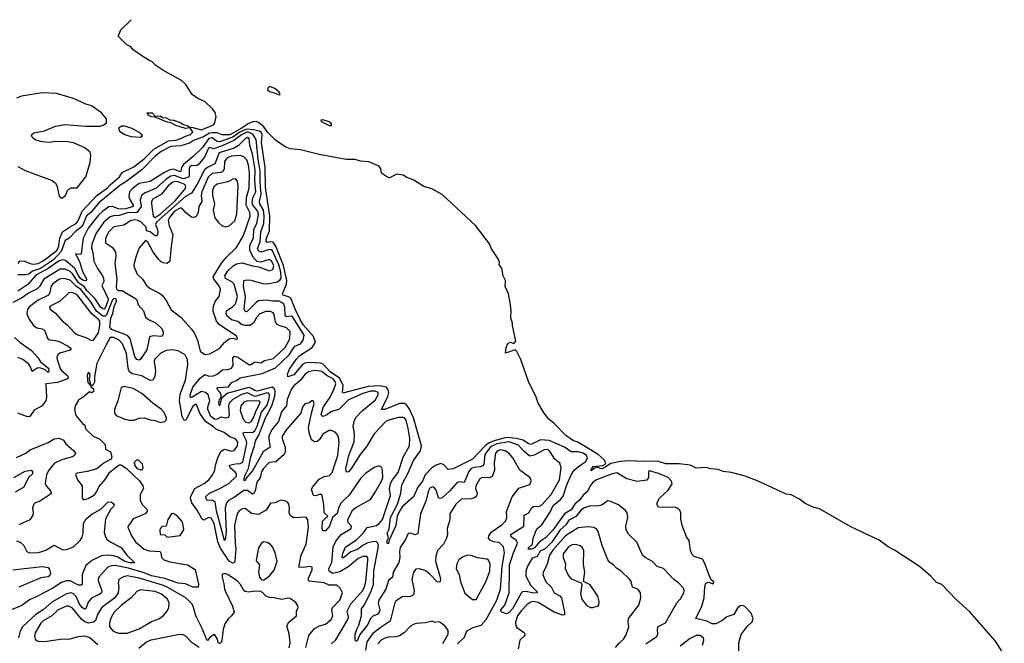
# Model space of a CAD drawing. Extents: x 1493970 to 1595317, y 729910 to 844791.
# Tile 310 of 338: x 1584031 to 1592128, y 807960 to 813091. Entities that reach past the tile are written whole.
import ezdxf

# ---------------------------------------------------------------- set-up
doc = ezdxf.new("R2010")
doc.units = 0

msp = doc.modelspace()

# ---------------------------------------------------------------- linework, layer by layer
at = {"layer": '0CON10XD'}
for points in [[(1585456, 812205), (1585525, 812184.4), (1585625.1, 812224.9), (1585636.8, 812243.2), (1585645.5, 812295), (1585637.8, 812327.8), (1585617, 812357), (1585555.8, 812415.8), (1585495, 812442.9), (1585449.7, 812475), (1585398.7, 812558.7), (1585360.8, 812590.8), (1585208.7, 812675), (1585150, 812715), (1585117.8, 812747.8), (1585095, 812754.8), (1585035.6, 812795), (1584965, 812844.7), (1584941.4, 812871.4), (1584913.3, 812885), (1584840, 812955), (1584861.7, 813008.3), (1584947.2, 813091.4)], [(1586165, 812472.2), (1586173.3, 812475), (1586165, 812495.5), (1586130, 812525), (1586095, 812538.2), (1586082.3, 812537.7), (1586071.5, 812528.5), (1586069.7, 812515), (1586085, 812499.6), (1586125, 812490.5), (1586165, 812472.2)], [(1584015, 811883.3), (1584075, 811849.4), (1584299.5, 811769.5), (1584326.6, 811746.6), (1584337.9, 811727.9), (1584355, 811640), (1584378.3, 811621.7), (1584407.5, 811645), (1584423.9, 811686.1), (1584435, 811697.5), (1584455, 811707.5), (1584505, 811707.5), (1584575, 811797.5), (1584612, 811915), (1584616.9, 811975), (1584610.3, 812000.3), (1584566.4, 812036.4), (1584475, 812077.1), (1584425, 812085.8), (1584325, 812088), (1584275, 812082), (1584215, 812086.7), (1584165, 812101.2), (1584145, 812113.3), (1584132.5, 812125), (1584127.5, 812145), (1584148.3, 812161.7), (1584235, 812177.5), (1584325, 812216.2), (1584402.3, 812227.7), (1584575, 812214.3), (1584694.2, 812215.8), (1584722.5, 812225), (1584746.4, 812243.6), (1584746.2, 812275), (1584703.1, 812325), (1584621.9, 812381.9), (1584575, 812395.3), (1584473.5, 812443.5), (1584335, 812483.3), (1584215, 812490.6), (1584045, 812460.8), (1584005.3, 812444.7)], [(1584020, 811085), (1584032.1, 811107.9), (1584074.7, 811105.3), (1584114, 811084), (1584141.3, 811078.7), (1584183.6, 811086.4), (1584225, 811107.5), (1584336.9, 811193.1), (1584352.3, 811227.7), (1584362.6, 811295), (1584384, 811345), (1584439.6, 811385), (1584495.5, 811415), (1584510.7, 811435), (1584546, 811515), (1584666.6, 811645), (1584752.4, 811707.6), (1584775, 811732.3), (1584850.6, 811799.4), (1584875, 811834.7), (1584968.9, 811881.1), (1585055, 811947.1), (1585135, 812026.5), (1585255, 812095.1), (1585315, 812101.1), (1585357.3, 812112.7), (1585395, 812134.3), (1585435, 812146.8), (1585454.6, 812165), (1585431.7, 812201.7), (1585395, 812197.3), (1585315, 812221.1), (1585275, 812242.1), (1585245, 812248.6), (1585145, 812290), (1585115, 812290.8), (1585087.8, 812305), (1585080, 812325), (1585121.2, 812325), (1585145, 812298.8), (1585185, 812299.5), (1585206.6, 812286.6), (1585235, 812283.5), (1585265, 812267.8), (1585295, 812265.4), (1585352, 812245), (1585378.9, 812228.9), (1585415, 812219.1), (1585427, 812207), (1585456, 812205)], [(1589945.6, 807895.6), (1589944.5, 807965), (1589965, 808032.5), (1590012.1, 808097.9), (1590054.5, 808135.5), (1590061.5, 808165), (1590045, 808207.8), (1589995, 808262.9), (1589975, 808271.9), (1589955, 808268.9), (1589935, 808248.6), (1589902.7, 808197.3), (1589845, 808176.8), (1589805.5, 808145), (1589755, 808119.6), (1589725, 808121), (1589682.2, 808142.2), (1589592.5, 808165), (1589639.5, 808265), (1589658.8, 808335), (1589665.7, 808425), (1589673.8, 808455), (1589695, 808463.3), (1589735, 808450), (1589740, 808465), (1589719.5, 808479.5), (1589707.9, 808497.9), (1589665, 808616.2), (1589645, 808651.2), (1589577.5, 808675), (1589560.5, 808690.5), (1589546.2, 808725), (1589537.1, 808805), (1589514.3, 808835), (1589478.3, 808928.3), (1589467.1, 808985), (1589468.5, 809035), (1589458.9, 809055), (1589445, 809068.9), (1589423.2, 809076.8), (1589285, 809080), (1589270, 809105), (1589276.2, 809125), (1589291.2, 809155), (1589365, 809219.2), (1589396.8, 809273.2), (1589390, 809295), (1589365, 809325.5), (1589285, 809358.2), (1589211.5, 809378.5), (1589201.2, 809375), (1589202, 809325), (1589188.8, 809301.2), (1589108.3, 809291.7), (1589025, 809314), (1588943, 809363), (1588904.3, 809355), (1588774.6, 809305.4), (1588745, 809284.3), (1588721.7, 809255), (1588701.6, 809208.4), (1588665, 809180.4), (1588638.1, 809141.9), (1588595.4, 809105), (1588565, 809059.4), (1588511, 809025), (1588415, 808892.3), (1588355, 808828.7), (1588305.8, 808794.2), (1588265, 808745.4), (1588240, 808735), (1588212.5, 808735), (1588215, 808745.8), (1588247.8, 808775), (1588254.7, 808825), (1588285, 808900.8), (1588325.8, 808934.2), (1588397.3, 809045), (1588417.1, 809095), (1588477.5, 809142.5), (1588499.8, 809170.2), (1588530.5, 809265), (1588565.8, 809345), (1588590.5, 809385), (1588636.3, 809423.7), (1588685.9, 809455), (1588699.4, 809485), (1588692.6, 809505), (1588665, 809524.5), (1588625, 809534.3), (1588565, 809536), (1588512.4, 809575), (1588385, 809628.1), (1588315, 809633), (1588235, 809596.4), (1588215, 809602.7), (1588172.7, 809632.7), (1588114.6, 809644.6), (1588035, 809653.6), (1587940, 809630), (1587891.2, 809608.8), (1587863, 809587), (1587755.2, 809474.8), (1587595, 809395.5), (1587555, 809390.8), (1587519.7, 809429.7), (1587495, 809438.6), (1587455, 809426), (1587419.7, 809405), (1587364.3, 809345.7), (1587342.6, 809295), (1587305.6, 809245), (1587269.5, 809165), (1587178.6, 809085), (1587153.4, 809046.6), (1587136, 809005), (1587125, 808928.8), (1587070, 808810), (1587065, 808782.5), (1587055, 808780), (1587053.3, 808785), (1587053.6, 808805), (1587062.9, 808827.1), (1587052.2, 808865), (1587070.2, 808899.8), (1587080.7, 808995), (1587136.8, 809105), (1587166, 809195), (1587173.2, 809265), (1587226.3, 809363.7), (1587269.7, 809465), (1587326.8, 809545), (1587334.2, 809585), (1587270.7, 809815), (1587237.8, 809887.8), (1587212.9, 809922.9), (1587195, 809933.4), (1587155, 809932.7), (1587035, 809883.8), (1587006.7, 809885), (1587058.4, 809991.6), (1587065.7, 810025), (1587061.9, 810045), (1587046.7, 810066.7), (1586988.7, 810078.7), (1586897.9, 810072.1), (1586689.4, 810019.4), (1586684.6, 810025), (1586692, 810085), (1586660.9, 810140.9), (1586585, 810192.9), (1586527.8, 810257.8), (1586504.2, 810265.8), (1586405, 810271.2), (1586374.8, 810265.2), (1586357.1, 810252.9), (1586285, 810170.5), (1586235, 810152.5), (1586234, 810175), (1586251.2, 810215), (1586305.5, 810295), (1586335, 810328.8), (1586435.1, 810394.9), (1586462.5, 810437.5), (1586447.9, 810485), (1586365, 810578.4), (1586336.3, 810625), (1586299.7, 810705), (1586259.5, 810799.5), (1586242.3, 810812.3), (1586197.5, 810825), (1586192.5, 810835), (1586224.4, 810915.6), (1586226.8, 810945), (1586199.8, 811069.8), (1586136.7, 811226.7), (1586115, 811261.2), (1586095, 811264.8), (1586065, 811257.3), (1586057.8, 811267.8), (1586060.9, 811295), (1586085.5, 811354.5), (1586089, 811475), (1586053.5, 811713.5), (1586050.3, 811875), (1586020.2, 812079.8), (1586025.6, 812145.6), (1586017.8, 812165), (1586002.8, 812172.8), (1585955.1, 812185.1), (1585895, 812190.6), (1585840.8, 812165), (1585785, 812125.6), (1585675, 812085.9), (1585655, 812090.3), (1585615, 812118.6), (1585587.1, 812115), (1585535, 812040.2), (1585456.7, 811965), (1585378.8, 811901.2), (1585362.8, 811875), (1585355, 811842.9), (1585345, 811841.4), (1585295, 811860.5), (1585265, 811855.2), (1585217.5, 811832.5), (1585105, 811758.6), (1585015, 811742.4), (1584955, 811700), (1584934.5, 811674.5), (1584929.7, 811635), (1584939.4, 811605), (1584965.2, 811565), (1584965, 811552.9), (1584905, 811535.9), (1584865, 811532.3), (1584842.1, 811535), (1584795, 811554.4), (1584765, 811551), (1584715, 811516.5), (1584678.3, 811481.7), (1584594.8, 811375), (1584551.9, 811295), (1584536.3, 811163.6), (1584525, 811158.5), (1584490, 811165), (1584521.7, 811101.7), (1584548.2, 811018.2), (1584575, 810971.1), (1584580.6, 810955), (1584577.3, 810942.7), (1584555, 810946.2), (1584535, 810959), (1584515, 810985.3), (1584485.1, 811045.1), (1584408.8, 811108.8), (1584385, 811116.1), (1584355, 811106.7), (1584266.4, 811043.6), (1584165, 810989.3), (1584097.6, 810912.4), (1584015, 810857.8)], [(1592127.9, 807865), (1592055, 807979), (1591845, 808218.5), (1591731.5, 808321.5), (1591614.7, 808445), (1591570.3, 808460.3), (1591525, 808511.4), (1591431.9, 808591.9), (1591225, 808727.7), (1591172.9, 808752.9), (1591099.2, 808809.2), (1590865, 808917.2), (1590607.8, 809067.8), (1590555, 809080.4), (1590489.9, 809109.9), (1590445, 809146), (1590375, 809182.6), (1590335, 809187.3), (1590105, 809293.7), (1589996, 809336), (1589885, 809366.6), (1589815, 809372.9), (1589775, 809390.7), (1589715, 809396.8), (1589675, 809407.6), (1589595, 809400.8), (1589545, 809425.4), (1589455, 809438.2), (1589345, 809437.3), (1589275, 809458.6), (1589165, 809455.1), (1589042.2, 809462.2), (1588973, 809457), (1588891.2, 809438.8), (1588825, 809395.8), (1588805, 809397.6), (1588775, 809412), (1588730.5, 809380.5), (1588726.7, 809385), (1588748.1, 809415), (1588827, 809423), (1588846.9, 809433.1), (1588850.3, 809445), (1588838.8, 809468.8), (1588787.9, 809515), (1588710.4, 809560.4), (1588615, 809616.7), (1588585, 809626.7), (1588521, 809671), (1588427.4, 809767.4), (1588383.6, 809803.6), (1588343.3, 809853.3), (1588295, 809936.8), (1588275.7, 809995), (1588216.9, 810105), (1588152.7, 810295), (1588120.4, 810360.4), (1588105, 810374.6), (1588025, 810347.5), (1588031.5, 810395), (1588045, 810427.3), (1588065, 810438.5), (1588095, 810426.4), (1588111.3, 810445), (1588083.9, 810575), (1588084.8, 810595), (1588070.4, 810635), (1588073.8, 810695), (1588065, 810765.4), (1588050, 810835), (1588023.6, 810895), (1588025.9, 810945), (1588008, 810985), (1587996.7, 811046.7), (1587972.9, 811075), (1587977.8, 811095), (1587965.2, 811125), (1587911, 811205), (1587895.8, 811245.8), (1587779.1, 811399.1), (1587505, 811653.2), (1587419, 811699), (1587355, 811717.7), (1587272.1, 811772.1), (1587214, 811794), (1587185, 811813.3), (1587128.9, 811821.1), (1587075, 811789.2), (1587065, 811789.4), (1587007.5, 811827.5), (1586999.8, 811865), (1586986.2, 811886.2), (1586902.4, 811922.4), (1586835, 811926.9), (1586790.6, 811940.6), (1586715, 811941.8), (1586495, 811980.9), (1586339.4, 812019.4), (1586255, 812027.8), (1586214.7, 812044.8), (1586135, 812100.6), (1586073, 812163), (1586039, 812209), (1585995, 812245.9), (1585975, 812253.7), (1585949.2, 812250.8), (1585915, 812237), (1585852.2, 812195), (1585759.2, 812145), (1585695, 812143.6), (1585655, 812159.9), (1585615, 812161.7), (1585592.7, 812157.3), (1585541.5, 812128.5), (1585461.4, 812098.6), (1585426.2, 812075), (1585355, 812053.3), (1585275, 812049), (1585194, 812006), (1585143.3, 811966.7), (1585035, 811857), (1584905, 811757.1), (1584853.7, 811726.3), (1584681.1, 811585), (1584615, 811505.7), (1584581.3, 811478.6), (1584545, 811389.2), (1584490.5, 811349.5), (1584439.1, 811295), (1584406.1, 811273.9), (1584370.9, 811185), (1584309.2, 811115), (1584276.8, 811093.2), (1584201.9, 811045), (1584137.8, 811022.2), (1584105, 810996.4), (1584081.3, 810991.3), (1584017, 810993)], [(1585025, 812124.3), (1585040, 812135), (1585028.6, 812155), (1584955, 812196.2), (1584894.3, 812215.7), (1584870, 812215), (1584845, 812200), (1584853.3, 812175), (1584895.7, 812145.7), (1584945, 812130), (1585025, 812124.3)], [(1586595, 812220.9), (1586595.6, 812235), (1586585, 812247.4), (1586525, 812266.5), (1586508.8, 812265), (1586510.9, 812255), (1586525.6, 812245), (1586575, 812221.7), (1586595, 812220.9)], [(1586004.5, 811594.5), (1586018.1, 811655), (1586008.3, 811755), (1586010, 811845), (1585992.8, 811945), (1585976.3, 812105), (1585948.1, 812148.1), (1585905, 812167.9), (1585855, 812145.2), (1585791.7, 812098.3), (1585696, 812054), (1585625, 812029.8), (1585595, 812038.4), (1585585, 812033.8), (1585550.3, 811959.7), (1585505, 811902.1), (1585485, 811889.8), (1585445, 811892.1), (1585430.3, 811879.7), (1585424.4, 811865), (1585424.9, 811805.1), (1585415, 811792.1), (1585375, 811782.8), (1585305, 811808.6), (1585275.3, 811804.7), (1585235, 811779.7), (1585152.5, 811705), (1585062.9, 811667.2), (1585033.5, 811645), (1585021.2, 811605), (1585031, 811555), (1584994.7, 811505.3), (1584975, 811501.1), (1584925.7, 811505), (1584849.5, 811480.5), (1584801.8, 811478.2), (1584775, 811469.3), (1584723.6, 811426.4), (1584659.2, 811335), (1584623.8, 811245), (1584620.8, 811215), (1584632.9, 811175), (1584640.3, 811105), (1584671, 811045), (1584713.5, 810985), (1584720, 810965), (1584723.3, 810936.7), (1584707.3, 810905), (1584758.3, 810795), (1584756.5, 810775), (1584735, 810720), (1584725, 810710.4), (1584715, 810710.9), (1584695, 810725.6), (1584651.1, 810795), (1584582.7, 810862.7), (1584561.9, 810895), (1584539, 810909), (1584514.5, 810925), (1584465, 810999), (1584445, 811018.7), (1584405, 811037.7), (1584365, 811039.5), (1584229.4, 810955), (1584192.8, 810895), (1584175, 810877.2), (1584109.6, 810845), (1584045, 810800), (1583974.4, 810765.6)], [(1586545, 808989.6), (1586566.2, 809005), (1586534.1, 809035), (1586532.4, 809102.4), (1586517.6, 809177.6), (1586505, 809187.1), (1586465, 809174.3), (1586446, 809176), (1586430, 809225), (1586438.2, 809245), (1586495, 809311.8), (1586535, 809332.2), (1586579.3, 809340.7), (1586601.5, 809365), (1586647.1, 809505), (1586658.5, 809615), (1586653.5, 809655), (1586645, 809676), (1586625, 809696.9), (1586595, 809710), (1586575, 809710.6), (1586525, 809681.9), (1586499.9, 809640.1), (1586478.3, 809621.7), (1586455, 809617.9), (1586432.1, 809635), (1586414.1, 809685), (1586407.4, 809735), (1586431.1, 809855), (1586454, 809934), (1586445.7, 809955.7), (1586433.3, 809955), (1586411.7, 809938.3), (1586375, 809930), (1586356.9, 809903.1), (1586343.9, 809853.9), (1586225, 809719.2), (1586189.5, 809665), (1586188.5, 809645), (1586214.2, 809574.2), (1586213.7, 809536.3), (1586205.2, 809514.8), (1586137.6, 809452.4), (1586083.1, 809446.9), (1586035, 809398.5), (1586020.3, 809375), (1586009, 809321), (1585980.8, 809285), (1585967.4, 809215), (1585955, 809189.1), (1585945, 809186.9), (1585905, 809217.6), (1585875, 809218.4), (1585798.3, 809161.7), (1585747.9, 809135), (1585731, 809115), (1585720.2, 809075), (1585729, 808875), (1585719.5, 808810.5), (1585715, 808806.7), (1585648.7, 809051.3), (1585637.5, 809125), (1585615, 809138.4), (1585574.1, 809134.1), (1585562.7, 809155), (1585565, 809170), (1585592.2, 809195), (1585683.4, 809236.6), (1585755, 809277.6), (1585813.8, 809335), (1585813.9, 809353.9), (1585807.2, 809365), (1585762, 809405), (1585755.7, 809425), (1585805, 809437.8), (1585845, 809438.3), (1585865, 809450.4), (1585897.9, 809605), (1585896.4, 809625), (1585870.7, 809675), (1585868.5, 809691.5), (1585885, 809698.5), (1585945, 809694), (1585965, 809708.7), (1585984.2, 809745.8), (1586018.4, 809861.6), (1586065, 809920.8), (1586083.7, 809973.7), (1586085, 810006.4), (1586077.2, 810017.2), (1586065, 810020.4), (1585965, 809991.6), (1585905, 810020.1), (1585855, 810007.4), (1585784.1, 809965), (1585754.6, 809935.4), (1585749.6, 809915), (1585753, 809835), (1585745, 809818.1), (1585725, 809813.1), (1585685, 809821.3), (1585655, 809803.9), (1585635, 809802.2), (1585601.7, 809825), (1585579, 809885), (1585577.8, 809905), (1585596.1, 809955), (1585581, 810005), (1585559.4, 810025), (1585525, 810030.7), (1585455, 809987.6), (1585435, 809981.2), (1585432.4, 810005), (1585455, 810067.3), (1585515, 810142.9), (1585555, 810172.2), (1585587.4, 810157.4), (1585625, 810162.3), (1585655.6, 810175), (1585699.1, 810210.9), (1585745, 810213.1), (1585772.7, 810225), (1585787.4, 810245), (1585782.8, 810305), (1585795, 810321.8), (1585825, 810315.3), (1585915.4, 810254.6), (1585935.8, 810255), (1585965, 810275.4), (1586015, 810268.2), (1586044, 810286), (1586117.6, 810302.4), (1586214.7, 810395), (1586251.8, 810465), (1586254.4, 810525), (1586225.8, 810555), (1586165, 810574), (1586145, 810586.6), (1586134.3, 810605), (1586125, 810666), (1586115, 810680.6), (1586095, 810690.4), (1586055, 810691.5), (1586005, 810671.5), (1585977.8, 810642.2), (1585955, 810594), (1585924.1, 810575.9), (1585885, 810575.5), (1585855, 810583.3), (1585825, 810609), (1585773, 810623), (1585735.4, 810655), (1585728.2, 810675), (1585731.5, 810695), (1585785, 810731.9), (1585805, 810754.7), (1585822.3, 810815), (1585795.1, 810915.1), (1585775.4, 810935.4), (1585722.9, 810962.9), (1585718.9, 810985), (1585741.8, 811025), (1585786.1, 811065), (1585815, 811082), (1585860.6, 811090.6), (1585945, 811065.5), (1585998.6, 811058.6), (1586085, 811025.4), (1586112.2, 811035), (1586120.2, 811065), (1586105, 811101.5), (1586085, 811118.2), (1586015, 811095.5), (1585985, 811101.4), (1585953.1, 811133.1), (1585923.4, 811195), (1585924.8, 811235), (1585954.5, 811295), (1585956.2, 811365), (1585981.7, 811418.3), (1585994.5, 811484.5), (1585989.1, 811515), (1585949.2, 811565), (1585943.3, 811585), (1585948.3, 811625), (1585973.7, 811676.3), (1585965.5, 811765), (1585967.6, 811855), (1585946.6, 811986.6), (1585922.8, 812055), (1585918.9, 812115), (1585905, 812123.1), (1585887.7, 812115), (1585826.9, 812053.1), (1585795.4, 812034.6), (1585671, 811995), (1585635.2, 811904.8), (1585575, 811875.8), (1585551.2, 811855), (1585491.5, 811738.5), (1585445, 811663.1), (1585394.1, 811635.9), (1585155.8, 811425), (1585148.2, 811405), (1585165.3, 811365), (1585168, 811342), (1585165.6, 811324.4), (1585155, 811313.3), (1585145, 811312), (1585105, 811345.4), (1585074.3, 811354.3), (1585070.8, 811385), (1585030.9, 811425), (1585005, 811438.8), (1584975, 811443.5), (1584942.2, 811435), (1584888.2, 811401.8), (1584805, 811386.2), (1584765, 811345.5), (1584737.3, 811292.7), (1584735.5, 811255), (1584795, 811217.1), (1584818, 811178), (1584821.2, 811145), (1584813.1, 811085), (1584831.1, 810955), (1584823.3, 810895), (1584826.1, 810875), (1584845, 810862.1), (1584875, 810863.9), (1584985.6, 810795), (1584995.6, 810785), (1585004.3, 810745), (1585050, 810695), (1585065.7, 810645), (1585090.8, 810625), (1585148.4, 810598.4), (1585195.6, 810555), (1585211.1, 810525), (1585211.4, 810505), (1585200, 810485), (1585125, 810490.5), (1585098.8, 810481.2), (1585075.7, 810375), (1585025, 810296.9), (1585015, 810290), (1584995, 810295.5), (1584978.9, 810318.9), (1584939.1, 810465), (1584919.5, 810489.5), (1584890, 810505), (1584785, 810541), (1584771.7, 810561.7), (1584779.9, 810635), (1584795.9, 810674.1), (1584808.2, 810731.8), (1584827.3, 810775), (1584823.2, 810795), (1584805, 810798.3), (1584795, 810787.4), (1584745.9, 810664.1), (1584735, 810651.4), (1584715, 810652.2), (1584663.8, 810693.8), (1584615, 810771.1), (1584535, 810871), (1584497.3, 810897.3), (1584445, 810948.8), (1584395, 810962.1), (1584357.8, 810955), (1584305, 810918.2), (1584286.6, 810893.4), (1584278.9, 810845), (1584269.1, 810825), (1584178, 810782), (1584109.1, 810725), (1584096, 810706), (1584090.9, 810675), (1584102.5, 810635), (1584145, 810574), (1584173.3, 810555), (1584215, 810547.3), (1584235, 810535.7), (1584260.9, 810470.9), (1584275, 810455.8), (1584325, 810452.2), (1584355, 810442.3), (1584428.6, 810405), (1584454.3, 810385), (1584446.5, 810373.5), (1584361.2, 810348.8), (1584345.4, 810335), (1584336.4, 810315), (1584338.2, 810295), (1584365, 810221.2), (1584375.7, 810205), (1584424.5, 810165), (1584428.9, 810145), (1584423.8, 810136.2), (1584342.8, 810107.2), (1584245.8, 810094.2), (1584252, 809985), (1584245, 809957.5), (1584216.2, 809915), (1584150.3, 809879.7), (1584115, 809826.9), (1584095, 809824.5), (1584015, 809854.6)], [(1585555, 810336.7), (1585595, 810341.2), (1585675, 810385.8), (1585715, 810434.5), (1585755, 810465.8), (1585785, 810471.2), (1585815, 810463.3), (1585821.7, 810468.3), (1585815, 810486.2), (1585672.3, 810582.3), (1585650.5, 810610.5), (1585623.3, 810693.3), (1585625.3, 810734.7), (1585638.2, 810771.8), (1585671.5, 810815), (1585682.3, 810875), (1585669.7, 810905), (1585627.2, 810955), (1585622.4, 810975), (1585691.4, 811088.6), (1585731.7, 811138.3), (1585815, 811216), (1585871.6, 811315), (1585925.2, 811475.2), (1585922.7, 811505), (1585893, 811565), (1585897.1, 811627.1), (1585917.9, 811705), (1585921, 811835), (1585913.6, 811893.6), (1585898.4, 811938.4), (1585875, 811964.1), (1585845, 811973), (1585772.3, 811967.7), (1585736.8, 811955), (1585714.3, 811925), (1585712.4, 811865), (1585705, 811844.7), (1585685, 811833), (1585615, 811826.6), (1585582.2, 811795), (1585528.6, 811675), (1585524, 811645), (1585528.4, 811595), (1585504.5, 811555.5), (1585499.6, 811505), (1585485, 811475.8), (1585465, 811462.9), (1585445, 811465.5), (1585393.8, 811505), (1585368.6, 811538.6), (1585355, 811543.2), (1585305, 811514.5), (1585262.8, 811465), (1585253, 811443), (1585259.7, 811395), (1585290, 811325), (1585273.8, 811203.8), (1585265, 811103.1), (1585245, 811086.4), (1585215, 811089.5), (1585195, 811099.3), (1585171.9, 811121.9), (1585128.5, 811178.5), (1585085, 811260), (1585065, 811274.1), (1585014.5, 811214.5), (1584985, 811138.1), (1584970.3, 811075), (1584971.5, 811055), (1584998.3, 810998.3), (1585040, 810955), (1585075, 810904.3), (1585105, 810880), (1585175.8, 810845), (1585204, 810824), (1585239.6, 810775), (1585276.5, 810705), (1585360.2, 810640.2), (1585444.4, 810545), (1585466.9, 810515), (1585494.3, 810455), (1585515, 810363.3), (1585555, 810336.7)], [(1585145, 811464.5), (1585187.6, 811492.4), (1585308.6, 811601.4), (1585390.7, 811699.3), (1585397, 811715), (1585389, 811735), (1585335, 811758.4), (1585315, 811761.1), (1585290.7, 811755), (1585252.5, 811725), (1585197.4, 811655), (1585126.6, 811615), (1585115.8, 811595), (1585116.2, 811575), (1585129.1, 811475), (1585145, 811464.5)], [(1585725, 811385.6), (1585755, 811394.4), (1585799.6, 811435), (1585817.5, 811495), (1585828, 811725), (1585823.3, 811763.3), (1585805, 811780.8), (1585785, 811778.1), (1585742, 811758), (1585655, 811737.9), (1585627.9, 811715), (1585615.9, 811685), (1585616.5, 811645), (1585633.2, 811575), (1585622.7, 811525), (1585635, 811460), (1585665, 811421.4), (1585695, 811395.6), (1585725, 811385.6)], [(1589179.2, 807955), (1589270.8, 808015), (1589279.2, 808035), (1589275, 808072.5), (1589282.7, 808097.3), (1589340.5, 808129.5), (1589435.9, 808294.1), (1589465.5, 808325), (1589491.9, 808375), (1589495.6, 808395), (1589489.4, 808415), (1589448.5, 808458.5), (1589410.6, 808485), (1589325, 808576.7), (1589272.7, 808592.7), (1589235, 808632.5), (1589175, 808666), (1589154, 808685), (1589105, 808793.3), (1589038.9, 808858.9), (1589018.6, 808895), (1589014.4, 808925), (1589030.8, 808995), (1589025.7, 809035), (1589013, 809053), (1588955, 809100.5), (1588885, 809130.8), (1588865, 809132.5), (1588827, 809103), (1588805, 809094.6), (1588775, 809087.3), (1588725, 809090.9), (1588675, 809075.4), (1588645, 809055.4), (1588625, 809024.1), (1588605.4, 809004.6), (1588547.8, 808972.2), (1588521.6, 808935), (1588475, 808893.7), (1588407.2, 808792.8), (1588351.7, 808738.3), (1588311.5, 808718.5), (1588285.2, 808674.8), (1588245, 808660.4), (1588206.2, 808595), (1588193, 808555), (1588193.4, 808513.4), (1588233.1, 808435), (1588286.2, 808385), (1588285.7, 808375), (1588257.5, 808372.5), (1588196, 808386), (1588165, 808382.6), (1588155, 808373.8), (1588082.5, 808245), (1588055, 808212.7), (1588035, 808203.7), (1587995, 808215.7), (1587986.8, 808225), (1587988.1, 808235), (1588021.2, 808275), (1588055.2, 808375), (1588057.8, 808565), (1588059.3, 808605), (1588091.2, 808705), (1588125.8, 808785), (1588116.1, 808805), (1588071.8, 808835), (1588069.5, 808855), (1588176.8, 808923.2), (1588180.3, 809015), (1588217.8, 809035), (1588242, 809078), (1588255, 809085.9), (1588305, 809089.5), (1588325, 809098.2), (1588402.8, 809185), (1588469.6, 809305), (1588484.4, 809405), (1588471.7, 809441.7), (1588432, 809475), (1588394.5, 809534.5), (1588375, 809554.3), (1588345, 809553.2), (1588263.1, 809506.9), (1588225, 809501.1), (1588172.8, 809542.8), (1588131.7, 809591.7), (1588056.7, 809616.7), (1587955, 809600.1), (1587904.1, 809575.9), (1587856.2, 809515), (1587847.3, 809435), (1587839.4, 809420.6), (1587818.6, 809411.4), (1587765, 809407.8), (1587740.7, 809395), (1587724.7, 809375), (1587686.8, 809283.2), (1587645, 809289.7), (1587625, 809280.7), (1587567.1, 809215), (1587505, 809157.7), (1587485, 809152.9), (1587475, 809158.1), (1587455, 809221.2), (1587438, 809245), (1587425, 809248.6), (1587405, 809236.7), (1587391.6, 809215), (1587370.5, 809129.5), (1587326.8, 809026.8), (1587305.4, 808864.6), (1587285, 808852.2), (1587244.2, 808865.8), (1587225, 808863.8), (1587204.5, 808815), (1587161, 808749), (1587154.7, 808715), (1587157.4, 808667.4), (1587149.2, 808625), (1587103.1, 808545), (1587096.5, 808505), (1587062.7, 808477.3), (1587040.9, 808405), (1586983.7, 808315), (1586980.3, 808290.3), (1586992.4, 808235), (1586986.6, 808215), (1586971.5, 808198.5), (1586935, 808183.5), (1586915.8, 808165), (1586894.8, 808115), (1586826.9, 808033.1), (1586805, 807981.4), (1586795, 807976), (1586789.4, 807985), (1586791.2, 808035), (1586805, 808083.3), (1586820.9, 808109.1), (1586841.7, 808185), (1586840.9, 808245), (1586864.7, 808275.3), (1586918.6, 808381.4), (1586940.5, 808445), (1586944.7, 808555.3), (1586980.5, 808759.5), (1586975.6, 808785), (1586965, 808795.2), (1586945, 808797.2), (1586895, 808787.1), (1586855, 808768.2), (1586809.1, 808730.9), (1586755, 808712.8), (1586695, 808662.9), (1586683.8, 808663.8), (1586685, 808694), (1586709.3, 808750.7), (1586804.1, 808815), (1586859.6, 808870.4), (1586888, 808912), (1586965, 808929.1), (1586988.2, 808945), (1587015, 808977.5), (1587080.7, 809175), (1587073.5, 809235), (1587080.7, 809275), (1587096.3, 809305), (1587144.8, 809365), (1587185, 809492.2), (1587237.4, 809585), (1587239.4, 809645), (1587226.5, 809726.5), (1587208.8, 809795), (1587195, 809814.5), (1587185, 809818.8), (1587145, 809817.1), (1587075, 809800), (1587041.4, 809785), (1586945, 809684.3), (1586885, 809582.2), (1586831.7, 809515), (1586755, 809393.3), (1586735, 809371.9), (1586725, 809368), (1586715, 809373.3), (1586712.7, 809395), (1586737.2, 809505), (1586782.3, 809617.7), (1586783.5, 809685), (1586773.8, 809746.2), (1586784.6, 809795), (1586799.2, 809820.7), (1586847.4, 809872.6), (1586955, 809961.4), (1586980.3, 810005), (1586978.2, 810025), (1586955.1, 810035.1), (1586915, 810035.1), (1586853.4, 810016.6), (1586735, 809962.9), (1586656.7, 809883.3), (1586595, 809868.3), (1586555, 809836.3), (1586525, 809825.4), (1586515, 809831.1), (1586511.6, 809845), (1586530.4, 809905), (1586585.1, 809984.9), (1586615, 810048.8), (1586630, 810095), (1586626.6, 810115), (1586609.2, 810135), (1586559.8, 810159.8), (1586515, 810197), (1586455, 810204.3), (1586405, 810193.6), (1586378.9, 810175), (1586336.7, 810123.3), (1586285, 810078.7), (1586266.6, 810053.4), (1586231.6, 809965), (1586226, 809915), (1586182.8, 809865), (1586158.8, 809785), (1586102.4, 809715), (1586081.2, 809665), (1586079, 809641), (1586091.2, 809575), (1586033.8, 809536.2), (1585945, 809379.3), (1585892.3, 809317.7), (1585885, 809296.7), (1585875, 809301.2), (1585885, 809342.9), (1585911.5, 809398.5), (1585931, 809495), (1585962.9, 809585), (1585969.4, 809625), (1585997.4, 809672.6), (1586053, 809815), (1586104.6, 809915.4), (1586129.3, 809995), (1586132.5, 810035), (1586125, 810057), (1586106.9, 810066.9), (1585985, 810035.9), (1585965, 810039.6), (1585938, 810058), (1585915, 810064.1), (1585765, 810023.4), (1585742.4, 810017.6), (1585691.7, 809978.3), (1585675, 809913.3), (1585668.9, 809935), (1585675, 809968), (1585687, 809983), (1585687.9, 810002.1), (1585678.5, 810025), (1585652.2, 810055), (1585659.2, 810065), (1585748.8, 810071.2), (1585774.3, 810105), (1585815, 810121.5), (1585845, 810145.4), (1586025, 810180.8), (1586135, 810225.6), (1586245.8, 810334.2), (1586295, 810404.2), (1586340.4, 810425), (1586362.9, 810455), (1586369.5, 810495), (1586277, 810645), (1586265, 810652.8), (1586225, 810646), (1586213.7, 810653.7), (1586211.5, 810725), (1586200.3, 810755), (1586165, 810774.1), (1586113.9, 810776.1), (1586054.2, 810784.2), (1585995, 810778.9), (1585975, 810765.7), (1585905, 810692.9), (1585895, 810687.5), (1585885, 810691.2), (1585878.3, 810708.3), (1585887.3, 810815), (1585871, 810895), (1585874.7, 810945.3), (1585895, 810951.1), (1585931.8, 810948.2), (1586030.9, 810920.9), (1586068.2, 810918.2), (1586148.5, 810935), (1586171.5, 810948.5), (1586180.8, 810965), (1586177.7, 811015), (1586163.4, 811075), (1586110.6, 811190.6), (1586099, 811199), (1586085, 811199.3), (1586015, 811179), (1585997.1, 811187.1), (1585987.9, 811205), (1586008.5, 811265), (1586015.4, 811344.6), (1586038.4, 811415), (1586042.8, 811475), (1586036.9, 811525), (1586005.8, 811575), (1586004.5, 811594.5)], [(1584635, 810451.5), (1584678.5, 810515), (1584691.3, 810575), (1584690.2, 810610.2), (1584680.3, 810625), (1584622.9, 810672.9), (1584505, 810826.8), (1584463.8, 810846.2), (1584435, 810843.6), (1584365.3, 810774.7), (1584281.1, 810735), (1584275.6, 810725), (1584280.5, 810710.5), (1584325, 810675.6), (1584378.9, 810615), (1584425, 810578.5), (1584481.1, 810515), (1584508.8, 810498.8), (1584575, 810477.3), (1584615, 810454.6), (1584635, 810451.5)], [(1583989.1, 810475), (1584036.4, 810435), (1584128.1, 810368.1), (1584180.8, 810310.8), (1584201.9, 810275), (1584266.9, 810225), (1584271.1, 810195), (1584265, 810189.5), (1584241.1, 810211.1), (1584198, 810228), (1584175, 810224), (1584135, 810196.9), (1584120.7, 810235), (1584105.7, 810255.7), (1584057.2, 810295), (1584015, 810312.4)], [(1586405.5, 808915.5), (1586401.2, 808975), (1586387.8, 808997.8), (1586285, 808993.3), (1586258, 809008), (1586245.8, 809035), (1586250, 809075), (1586243.8, 809105), (1586235, 809118.8), (1586211.2, 809131.2), (1586175, 809137.5), (1586132.7, 809117.3), (1586095, 809114), (1586057.5, 809055), (1585995, 809019.5), (1585938.7, 809028.7), (1585885, 809068.6), (1585856.7, 809065), (1585833.6, 809046.4), (1585820.6, 809025), (1585798.7, 808931.3), (1585802.4, 808785), (1585809.7, 808735), (1585799.6, 808635), (1585795, 808623.1), (1585785, 808619.6), (1585755, 808635.3), (1585683.7, 808743.7), (1585661.2, 808795), (1585631, 808945), (1585605, 808989.2), (1585585, 808996.2), (1585545, 808974), (1585530.6, 808980.6), (1585489.8, 809055), (1585447.2, 809115), (1585436.5, 809153.5), (1585438.9, 809171.1), (1585470.4, 809235), (1585547.3, 809275), (1585585.6, 809305), (1585612.4, 809337.6), (1585636.7, 809383.3), (1585641.1, 809425), (1585662.7, 809495), (1585688.8, 809541.2), (1585715, 809556.5), (1585775, 809542.3), (1585795, 809546.5), (1585822.9, 809585), (1585825.8, 809615), (1585805, 809643.6), (1585759.3, 809659.3), (1585713.8, 809695), (1585650.4, 809720.4), (1585623.5, 809745), (1585563.2, 809783.2), (1585513, 809853), (1585485, 809925.6), (1585475, 809925.4), (1585455, 809908.8), (1585397.1, 809795), (1585382.4, 809792.4), (1585367.5, 809825), (1585345.5, 809955), (1585351.2, 810008.8), (1585394.5, 810125), (1585414.1, 810255), (1585411.2, 810295), (1585392.5, 810335), (1585335, 810365.9), (1585285, 810375.9), (1585235, 810370), (1585191.5, 810348.5), (1585140.5, 810295), (1585137.1, 810275), (1585148.3, 810205), (1585143.4, 810156.6), (1585125.2, 810124.8), (1585105, 810121.2), (1585035, 810159.6), (1584956.3, 810176.3), (1584935, 810194.7), (1584924.2, 810225), (1584909.6, 810345), (1584875.8, 810425), (1584849.2, 810455), (1584805, 810476.3), (1584775, 810476.1), (1584742.1, 810415), (1584666.6, 810263.4), (1584645.7, 810155), (1584645, 810110), (1584635, 810086.2), (1584625, 810080), (1584617.5, 810087.5), (1584605.8, 810135), (1584610.6, 810165), (1584605, 810183.3), (1584595, 810187.5), (1584586.9, 810165), (1584591.9, 810105), (1584612.5, 810082.5), (1584615, 810070), (1584635, 810056.7), (1584642, 810035), (1584625, 810020), (1584605, 810030), (1584565, 809993.3), (1584515, 809960), (1584487.5, 809915), (1584480.6, 809885), (1584492.5, 809835), (1584547.6, 809767.6), (1584565.7, 809755), (1584573.1, 809725), (1584634.3, 809665), (1584689.5, 809639.5), (1584734.4, 809595), (1584738.1, 809558.1), (1584776.9, 809535), (1584790, 809495), (1584782.5, 809475), (1584725, 809444), (1584665, 809396.7), (1584586.2, 809373.8), (1584505, 809360), (1584493.3, 809355), (1584490, 809345), (1584506.2, 809305), (1584545.8, 809255), (1584544.2, 809154.2), (1584555, 809140), (1584595, 809151.4), (1584645, 809181.4), (1584665, 809208), (1584681.2, 809248.8), (1584735, 809308), (1584771.2, 809368.8), (1584850.4, 809429.6), (1584865, 809427.5), (1584908.9, 809398.9), (1585016.2, 809296.2), (1585043.6, 809255), (1585048.6, 809235), (1585020.8, 809185), (1585022.5, 809135), (1585040.8, 809100.8), (1585075.6, 809065), (1585080, 809045), (1585064, 809025), (1584964, 808985), (1584940, 808945), (1584922.2, 808927.8), (1584919.4, 808915), (1584949.4, 808845), (1584983.5, 808795), (1585055.7, 808735.7), (1585095, 808720.6), (1585185, 808716.2), (1585192.9, 808705), (1585197.2, 808665), (1585216.6, 808646.6), (1585265, 808629.6), (1585410, 808605), (1585475, 808567.3), (1585502.5, 808447.5), (1585498.6, 808421.4), (1585455, 808422.9), (1585395, 808449.4), (1585335, 808454.7), (1585224.1, 808494.1), (1585114.1, 808514.1), (1585055, 808539.9), (1584925, 808578.9), (1584815, 808600.2), (1584783.3, 808596.8), (1584755, 808585.5), (1584682.2, 808505), (1584675.5, 808485), (1584678.2, 808465), (1584707.3, 808395), (1584703.6, 808375), (1584690.6, 808365), (1584624.7, 808335), (1584595, 808298.5), (1584575.9, 808245), (1584565, 808242.2), (1584545, 808254.2), (1584522.5, 808282.5), (1584495, 808343.9), (1584475, 808365.9), (1584455, 808375.3), (1584415, 808366.8), (1584295, 808297.9), (1584224.1, 808235.9), (1584165, 808197.9), (1584054.4, 808095), (1584035, 808061.2), (1584021.6, 808005)], [(1585185, 809775.8), (1585225, 809784.2), (1585236, 809795), (1585237.1, 809815), (1585219.1, 809859.1), (1585196, 809885), (1585126, 809935), (1585035, 810015.5), (1584965, 810055.5), (1584887.7, 810072.3), (1584865, 810066.2), (1584839.4, 809955), (1584810, 809885), (1584810, 809855), (1584823.6, 809833.6), (1584895, 809804.3), (1584935, 809795.8), (1584970, 809795), (1585015, 809812.5), (1585055, 809815.6), (1585105, 809799.2), (1585145, 809794), (1585185, 809775.8)], [(1585915, 809774), (1585935, 809784.6), (1585954.5, 809815.5), (1585972.6, 809867.4), (1586006.4, 809935), (1586009.2, 809945), (1586003.8, 809953.8), (1585904.2, 809955), (1585875, 809943.3), (1585848.9, 809915), (1585843.8, 809875), (1585869.6, 809805), (1585890.6, 809780.6), (1585915, 809774)], [(1584005, 809487.7), (1584081.9, 809525), (1584117.7, 809552.3), (1584265, 809611.3), (1584315, 809642.2), (1584355, 809647.3), (1584391.2, 809631.2), (1584411.5, 809601.5), (1584477.5, 809545), (1584489.4, 809525), (1584481.4, 809505), (1584466, 809495), (1584385, 809473), (1584317.9, 809442.1), (1584268.8, 809381.2), (1584251.5, 809345), (1584241.5, 809275), (1584248.8, 809255), (1584284.4, 809215), (1584290, 809195), (1584283.6, 809186.4), (1584195, 809126.7), (1584158.8, 809115), (1584147.5, 809105), (1584136.9, 809075), (1584142.9, 809035), (1584139.2, 809015), (1584114.6, 808975.4), (1584024.3, 808935)], [(1587632.3, 807955), (1587689, 808011), (1587702.3, 808047.7), (1587715, 808064.6), (1587759.1, 808090.9), (1587825, 808108.5), (1587868.1, 808155), (1587954.2, 808315), (1587983.8, 808405), (1587998.3, 808591.7), (1588017.5, 808705), (1588010.3, 808755), (1587975, 808790.9), (1587926.2, 808796.2), (1587903.1, 808805), (1587886.5, 808825), (1587887.9, 808845), (1587907.5, 808875), (1587994.8, 808935.2), (1588026.7, 808965), (1588036.3, 808993.7), (1588034.1, 809045.9), (1588080.8, 809165), (1588135, 809235.7), (1588225, 809266.7), (1588236.2, 809295), (1588235, 809310), (1588226.7, 809325), (1588143.8, 809383.8), (1588086.8, 809486.8), (1588052.2, 809525), (1588023.7, 809543.7), (1587985, 809550.8), (1587959.4, 809545), (1587942.7, 809525), (1587933.2, 809445), (1587935.3, 809385.3), (1587916.8, 809333.2), (1587895, 809322.1), (1587835, 809325.4), (1587815, 809312.2), (1587781.2, 809255), (1587778.8, 809235), (1587793.1, 809195), (1587788.8, 809171.2), (1587772.2, 809157.8), (1587745, 809149.7), (1587664.3, 809145), (1587617.8, 809105), (1587567.9, 809025), (1587567.2, 808975), (1587546.2, 808905), (1587548.2, 808855), (1587542.2, 808825), (1587517.5, 808775), (1587467.5, 808722.5), (1587452.9, 808675), (1587449.6, 808635), (1587487.3, 808512.7), (1587490.6, 808485), (1587485.6, 808464.4), (1587465, 808465.8), (1587402.2, 808532.2), (1587365, 808559.2), (1587316.6, 808573.4), (1587288.9, 808571.1), (1587270, 808545), (1587255.5, 808485), (1587275.4, 808394.6), (1587270.9, 808359.1), (1587245, 808345.5), (1587177, 808343), (1587125, 808307.1), (1587112.9, 808285), (1587078.4, 808141.6), (1586995, 808086.5), (1586933.1, 808036.9), (1586886.5, 807973.5), (1586873.8, 807905)], [(1585035, 809382.5), (1585001.2, 809395), (1584977.5, 809425), (1584980, 809435), (1584970, 809445), (1584995, 809470), (1585005, 809470), (1585037, 809437), (1585042.5, 809405), (1585035, 809382.5)], [(1583984.2, 809325), (1584075, 809376.2), (1584125, 809384.3), (1584136.2, 809376.2), (1584136.2, 809355), (1584104.7, 809325), (1584064.1, 809245), (1583993.5, 809205)], [(1586595, 807956.8), (1586631.8, 807988.2), (1586729.2, 808155), (1586734.2, 808175), (1586724.2, 808225), (1586753.9, 808286.1), (1586851.7, 808395), (1586867.7, 808425), (1586878.6, 808465), (1586895.3, 808645.3), (1586893.7, 808663.7), (1586885, 808675.6), (1586855, 808675.3), (1586815, 808657.3), (1586738.3, 808591.7), (1586662.6, 808547.4), (1586605.1, 808535.1), (1586576.4, 808555), (1586574.6, 808575), (1586598.5, 808625), (1586609.2, 808755), (1586630.2, 808799.8), (1586675, 808854.7), (1586756.9, 808905), (1586760, 808925), (1586733.1, 808955), (1586729.5, 808975), (1586768.1, 809055), (1586795, 809078.1), (1586915, 809144), (1586955, 809204), (1587007.8, 809295), (1587018.4, 809325), (1587015.6, 809385), (1587007.9, 809407.9), (1586985, 809421.2), (1586945, 809407.8), (1586875, 809357.1), (1586835, 809315.7), (1586741.3, 809178.7), (1586675, 809115.6), (1586655, 809080), (1586640.7, 809029.3), (1586604.4, 808995.6), (1586579.3, 808925), (1586545, 808884.2), (1586525, 808884.2), (1586518.1, 808905), (1586522, 808965), (1586545, 808989.6)], [(1584005, 808802.5), (1584035, 808791.2), (1584066.2, 808765), (1584091.2, 808715), (1584110, 808705), (1584185, 808708.2), (1584214.6, 808715.4), (1584245, 808726.4), (1584315, 808767.3), (1584385, 808730), (1584415, 808731.8), (1584475, 808754.8), (1584527.2, 808805), (1584545.8, 808834.2), (1584553.3, 808865), (1584555.3, 808945), (1584576.9, 808985), (1584626.5, 809025), (1584695, 809062.2), (1584755, 809120.4), (1584783.5, 809123.5), (1584807.3, 809105), (1584803.4, 809085), (1584781.8, 809065), (1584737.1, 808985), (1584726.9, 808875), (1584736.9, 808835), (1584746.6, 808816.6), (1584775.3, 808795.2), (1584865, 808747.3), (1584911.9, 808685), (1584977.7, 808622.3), (1584936.5, 808623.5), (1584895, 808634.5), (1584838, 808668), (1584805, 808679), (1584755, 808684.2), (1584705, 808680.6), (1584628.8, 808645), (1584575, 808600.5), (1584545.8, 808525), (1584546.2, 808445), (1584541.7, 808438.3), (1584515, 808438.9), (1584445, 808474.4), (1584414.8, 808475.2), (1584375, 808460), (1584305, 808412.7), (1584173.4, 808346.6), (1584112.7, 808317.3), (1584049, 808271), (1583863.3, 808195)], [(1585245, 808834.2), (1585351.7, 808848.3), (1585380, 808895), (1585373.6, 808945), (1585363.2, 808965), (1585329.2, 809005), (1585295, 809028.8), (1585279.2, 809025), (1585250.4, 808979.6), (1585235, 808923.8), (1585205, 808921.1), (1585194.4, 808915), (1585183.1, 808895), (1585186, 808855), (1585225, 808852.9), (1585245, 808834.2)], [(1586383.7, 807925), (1586408.5, 808025), (1586455, 808081.5), (1586495.4, 808104.6), (1586545, 808116.5), (1586592.9, 808155), (1586606.2, 808185), (1586598.8, 808235), (1586602.2, 808255), (1586664.4, 808315), (1586685.8, 808375), (1586667.5, 808415), (1586638.3, 808438.3), (1586575, 808437.5), (1586535, 808457.8), (1586412.1, 808472.1), (1586405, 808480), (1586405.4, 808495), (1586437.5, 808565), (1586435.5, 808585.5), (1586415, 808592.9), (1586365, 808584.3), (1586327, 808587), (1586345.8, 808685), (1586386.2, 808775), (1586405.5, 808915.5)], [(1588930, 807925), (1588962.5, 807965), (1588996.7, 807993.3), (1589016.9, 808023.1), (1589040.8, 808095), (1589034.2, 808135), (1589038.6, 808165), (1589122.5, 808275), (1589140, 808335), (1589137.1, 808375), (1589115, 808406.7), (1589070.8, 808420.8), (1589058.2, 808468.2), (1589045, 808488.6), (1588977.1, 808555), (1588938.8, 808578.8), (1588915, 808607.1), (1588885, 808624), (1588867.9, 808647.9), (1588822.1, 808765), (1588789.2, 808879.2), (1588775, 808901.4), (1588753.1, 808913.1), (1588705, 808918.2), (1588625, 808910.8), (1588520.8, 808845), (1588414.1, 808725.9), (1588388.5, 808685), (1588368.5, 808611.5), (1588336.5, 808543.5), (1588333.5, 808525), (1588357.9, 808465), (1588400.8, 808425), (1588426.1, 808376.1), (1588471.7, 808351.7), (1588487.2, 808335), (1588511.2, 808215), (1588510, 808195), (1588495, 808190.7), (1588425, 808216.4), (1588295, 808296.7), (1588255.4, 808304.6), (1588235, 808299.1), (1588205, 808278.9), (1588155, 808228.5), (1588126.1, 808185), (1588107.9, 808135), (1588110.9, 808105), (1588119.1, 808089.1), (1588175, 808053.1), (1588183.7, 808043.7), (1588185.6, 808025), (1588142.7, 807985), (1588129.3, 807915)], [(1586035, 808480), (1586045, 808483.8), (1586085, 808515.8), (1586125, 808562.5), (1586148.6, 808635), (1586132.9, 808705), (1586111.4, 808755), (1586095, 808772.5), (1586065, 808788.8), (1586035, 808796), (1586018.8, 808785), (1585995.6, 808744.4), (1585975.8, 808645), (1585978, 808635), (1586004.2, 808605), (1585994, 808545), (1586004.1, 808504.1), (1586016.4, 808486.4), (1586035, 808480)], [(1588745, 808253.8), (1588780, 808265), (1588792.5, 808275), (1588796, 808305), (1588785, 808346.7), (1588721.7, 808441.7), (1588668.3, 808468.3), (1588678, 808545), (1588668.7, 808608.7), (1588669.2, 808725), (1588657.2, 808747.2), (1588641.1, 808761.1), (1588605, 808772.2), (1588575, 808770.6), (1588545, 808753.8), (1588501.3, 808695), (1588500.8, 808665), (1588518.9, 808615), (1588517.5, 808575), (1588541.7, 808521.7), (1588565, 808491.2), (1588648.3, 808458.3), (1588652.5, 808445), (1588643, 808367), (1588655, 808321.2), (1588695, 808272), (1588725, 808254), (1588745, 808253.8)], [(1587755, 808320), (1587785, 808321.2), (1587864, 808466), (1587897.3, 808555), (1587899.6, 808615), (1587885.7, 808645), (1587872.5, 808652.5), (1587795, 808662.9), (1587745, 808682.5), (1587715, 808684.3), (1587672, 808668), (1587643, 808647), (1587625.4, 808614.6), (1587620.9, 808575), (1587644.6, 808524.6), (1587655.5, 808465), (1587692.6, 808372.6), (1587755, 808320)], [(1583975, 808565.4), (1584215, 808591.8), (1584265, 808584.1), (1584277.6, 808567.6), (1584284.8, 808535), (1584277.1, 808515), (1584265, 808506.9), (1584205, 808497.5), (1584025, 808421.9)], [(1586247, 807923), (1586254.5, 807965), (1586248, 808038), (1586227.3, 808105), (1586245, 808134.4), (1586306.2, 808185), (1586306.2, 808225), (1586320, 808255), (1586319.5, 808269.5), (1586301.2, 808295), (1586255, 808328), (1586235, 808330.6), (1586185, 808321.9), (1586125, 808335.6), (1586086.2, 808336.2), (1586055, 808347.5), (1586028.8, 808378.8), (1586008.3, 808388.3), (1585945, 808387.5), (1585915, 808380), (1585885, 808386.2), (1585874.2, 808394.2), (1585846.2, 808445), (1585818.8, 808475), (1585741.2, 808525), (1585715, 808533.8), (1585697.5, 808525), (1585696.2, 808505), (1585710.8, 808450.8), (1585714.4, 808404.4), (1585723, 808387), (1585782, 808265), (1585796, 808215), (1585774.2, 808185.8), (1585748.8, 808165), (1585719.2, 808120.8), (1585704.2, 808075), (1585693.8, 807985), (1585685, 807962.5), (1585675, 807957.5), (1585662.5, 807965), (1585656.7, 807995), (1585635, 808030), (1585625, 808030), (1585595, 808008), (1585575, 807982.5), (1585568.8, 807988.8), (1585535, 808076.2), (1585478.6, 808185), (1585457.7, 808265), (1585446.2, 808285), (1585397.8, 808335), (1585245, 808421.4), (1585205, 808438.7), (1585015, 808496.7), (1584915.3, 808514.7), (1584885, 808508.4), (1584846.9, 808485), (1584839.6, 808455), (1584845.3, 808425.3), (1584840.7, 808375), (1584814.8, 808335.2), (1584706.2, 808255), (1584675, 808202.9), (1584655, 808148.9), (1584637, 808133), (1584596.2, 808126.2), (1584567.5, 808137.5), (1584539.8, 808159.8), (1584465, 808250.3), (1584435, 808266.5), (1584415, 808265.3), (1584347.3, 808235), (1584295.6, 808185), (1584223.1, 808145), (1584204.7, 808125), (1584158.7, 808045), (1584154, 808015), (1584159.6, 807995), (1584175, 807980.4), (1584194.7, 807974.7), (1584253.3, 807976.7), (1584383.3, 807996.7), (1584435, 807994.2), (1584515, 808016.2), (1584565, 808022.7), (1584607.3, 808007.3), (1584675, 807949.4)], [(1584844.1, 808044.1), (1584915, 808044.7), (1585015, 808079.1), (1585115, 808138.4), (1585175, 808162.7), (1585211.5, 808185), (1585244.5, 808225), (1585257.1, 808255), (1585259.2, 808295), (1585243.9, 808325), (1585196.2, 808365), (1585145.2, 808385.2), (1585025, 808400.7), (1584995, 808387.5), (1584946.8, 808335), (1584867.1, 808272.9), (1584808.4, 808215), (1584782, 808168), (1584770.6, 808129.4), (1584770.4, 808095), (1584800.4, 808060.4), (1584844.1, 808044.1)], [(1587510.4, 807959.6), (1587554.4, 808035), (1587555.6, 808065), (1587530.6, 808100.6), (1587485, 808133.1), (1587475, 808136.9), (1587445, 808130.8), (1587425, 808142.9), (1587365, 808127.5), (1587295, 808124.2), (1587275, 808117.5), (1587245, 808102.5), (1587192.4, 808047.6), (1587155, 808021.1), (1587123.4, 808013.4), (1587065, 808010.8), (1587035, 808001.8), (1587005, 807986.8), (1586975, 807955.4)], [(1585011.2, 807918.8), (1585075, 807971.2), (1585111.9, 807988.1), (1585345, 808034.4), (1585373, 808033), (1585395, 808022), (1585440.9, 807970.9), (1585507.7, 807927.7)], [(1589645.6, 807945), (1589657.5, 807985), (1589654.1, 808004.1), (1589623.9, 808023.9), (1589595, 808024), (1589545, 807998.5), (1589462.9, 807937.1)]]:
    msp.add_lwpolyline(points, dxfattribs=at)

doc.saveas('drawing.dxf')
